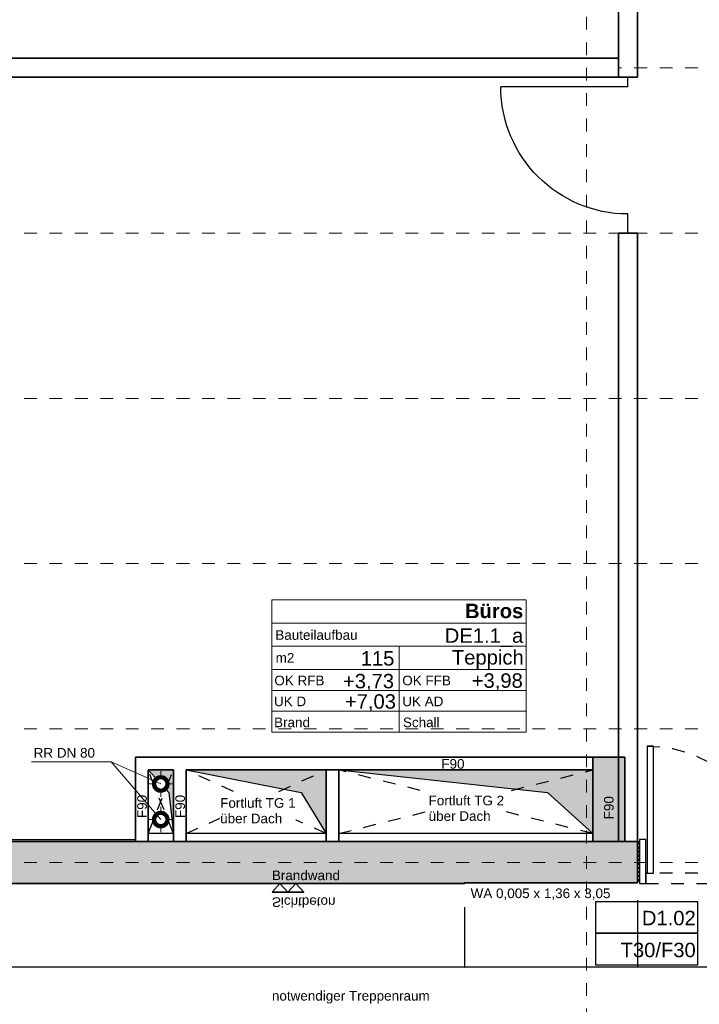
# Model space of a CAD drawing. Header units: metres. Extents: x -13 to 93, y -119 to 25.
# Tile 378 of 656: x 28.94 to 34.29, y -55.37 to -47.62. Entities that reach past the tile are written whole.
import ezdxf
from ezdxf.enums import TextEntityAlignment as Align

# ---------------------------------------------------------------- set-up
doc = ezdxf.new("R2010")
doc.units = ezdxf.units.M
doc.header["$LTSCALE"] = 0.00508
doc.header["$PDMODE"] = 1
doc.header["$PDSIZE"] = -2
for name, pattern in [('STYLE_05', [0.19684, 0.069505, -0.127335]), ('STYLE_06', [1.0537, 0.590515, -0.19684, 0.069505, -0.19684]), ('STYLE_11', [0.393677, 0.196838, -0.196838])]:
    doc.linetypes.add(name, pattern=pattern)
doc.layers.get('0').update_dxf_attribs({"lineweight": 18})
for name, color, linetype, lineweight in [('3-0-0 DämmgSchraff', 7, 'Continuous', 18), ('3-0-0 Dämmung', 7, 'Continuous', 18), ('3-4-0-1 IW Beton', 7, 'Continuous', 35), ('3-4-0-2 IW GK', 7, 'Continuous', 35), ('3-4-0-5 Trennwand', 7, 'Continuous', 35), ('3-4-4 ITüren', 7, 'Continuous', 25), ('3-4-5 IWBekleidungen', 7, 'Continuous', 25), ('3-5-1-1 DeckenDurchb', 7, 'Continuous', 25), ('3-5-1-1 DeckenDurchb VED', 7, 'STYLE_11', 25), ('3-6-3-2 Dachrinne', 7, 'Continuous', 18), ('4-1-0 AbwasWasserGas', 7, 'Continuous', 18), ('Bemaßung', 7, 'Continuous', 18), ('Bemaßung-Achsen', 7, 'Continuous', 18), ('Bemaßung-Höhenkoten', 7, 'Continuous', 18), ('Keine', 7, 'Continuous', 18), ('Plan-Achse', 1, 'STYLE_06', 18), ('Plan-Achsen-Fassade', 1, 'STYLE_06', 18), ('Plan-Raumstempel', 7, 'Continuous', 13), ('Plan-Text-Hinweis', 7, 'Continuous', 13)]:
    doc.layers.add(name, color=color, linetype=linetype, lineweight=lineweight)
doc.layers.get('0').freeze()
doc.styles.add('Arial', font='ARIAL.TTF')
doc.styles.add('Arial (bold)', font='ARIALBD.TTF')
doc.dimstyles.new('MTZ_200', dxfattribs={"dimtxt": 0.075762, "dimasz": 0.000706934, "dimexe": 0.001, "dimexo": 0.003, "dimgap": 0.0001, "dimtad": 1, "dimdec": 4, "dimzin": 11, "dimtxsty": 'Arial', "dimblk": 'VW_SLASH', "dimcen": 0, "dimdle": 0.001, "dimazin": 0, "dimtfac": 1, "dimtdec": 4, "dimtix": 1, "dimtmove": 0, "dimatfit": 0, "dimldrblk": 'VW_FILLEDARROW', "dimfxl": 0, "dimfrac": 2, "dimtolj": 1, "dimtzin": 11, "dimarcsym": 0})
pattern_1 = [(45, (0, 0), (0.015875, -0.015875), [])]
pattern_2 = [(-45, (0, 0), (0.015875, 0.015875), [])]
pattern_3 = [(45, (0, 0), (0.0003175, -0.0003175), [])]
pattern_4 = [(-45, (0, 0), (0.0003175, 0.0003175), [])]

# ---------------------------------------------------------------- blocks, each defined once
blk = doc.blocks.new('TÜR_1.00 in 1.30 Feld')
at = {"layer": '3-4-4 ITüren', "linetype": 'Continuous', "lineweight": 5}
for p in [(0, 0), (1.225, 0)]:
    blk.add_point(p, dxfattribs=at)
blk.add_wipeout([(0.075, 1), (0.1241, 0.9988), (0.173, 0.9952), (0.2217, 0.9892), (0.2701, 0.9808), (0.318, 0.97), (0.3653, 0.9569), (0.4119, 0.9415), (0.4577, 0.9239), (0.5026, 0.904), (0.5464, 0.8819), (0.5891, 0.8577), (0.6306, 0.8315), (0.6707, 0.8032), (0.7094, 0.773), (0.7466, 0.741), (0.7821, 0.7071), (0.816, 0.6716), (0.848, 0.6344), (0.8782, 0.5957), (0.9065, 0.5556), (0.9327, 0.5141), (0.9569, 0.4714), (0.979, 0.4276), (0.9989, 0.3827), (1.0165, 0.3369), (1.0319, 0.2903), (1.045, 0.243), (1.0558, 0.1951), (1.0642, 0.1467), (1.0702, 0.098), (1.0738, 0.0491), (1.075, 0), (0.075, 0)]).dxf.layer = '3-4-4 ITüren'
at = {"layer": '3-4-4 ITüren'}
for p, q in [((0.075, 0), (0.075, 1)), ((0.075, 0), (0, 0)), ((1.225, 0), (1.075, 0))]:
    blk.add_line(p, q, dxfattribs=at)
blk.add_arc((0.075, 0), 1, 0, 90, dxfattribs=at)
blk = doc.blocks.new('S_Detailverweis H')
at = {"color": 7, "linetype": 'Continuous', "lineweight": 25}
blk.add_wipeout([(0.3449, 0.7113), (1.0949, 0.7113), (1.0949, 0.4613), (0.3449, 0.4613)], dxfattribs=at).dxf.layer = 'Keine'
at = {"layer": 'Keine', "color": 7, "linetype": 'Continuous', "lineweight": 25}
blk.add_lwpolyline([(0.3449, 0.7113), (1.0949, 0.7113), (1.0949, 0.4613), (0.3449, 0.4613)], close=True, dxfattribs=at)
at = {"layer": 'Plan-Text-Hinweis', "lineweight": 70}
blk.add_circle((0, 0), 0.5, dxfattribs=at)
at = {"layer": 'Plan-Raumstempel', "color": 7, "style": 'Arial'}
blk.add_attdef('Detailnummer', text='', height=0.1136, dxfattribs=at).set_placement((0.4653, 0.6417), align=Align.TOP_LEFT)
blk = doc.blocks.new('S_Detailverweis V')
at = {"color": 7, "linetype": 'Continuous', "lineweight": 18}
blk.add_wipeout([(0.5, 0.25), (1.25, 0.25), (1.25, 0), (0.5, 0)], dxfattribs=at).dxf.layer = 'Keine'
at = {"layer": 'Bemaßung-Achsen', "lineweight": 70}
blk.add_line((-0.5, 0), (1.25, 0), dxfattribs=at)
at = {"layer": 'Keine', "color": 7, "linetype": 'Continuous', "lineweight": 18}
blk.add_lwpolyline([(0.5, 0.25), (1.25, 0.25), (1.25, 0), (0.5, 0)], close=True, dxfattribs=at)
at = {"layer": 'Plan-Raumstempel', "color": 7, "style": 'Arial'}
blk.add_attdef('Detailnummer', text='', height=0.1136, dxfattribs=at).set_placement((0.5771, 0.1804), align=Align.TOP_LEFT)
blk = doc.blocks.new('S_Tür_T30_F30_BT_Text')
at = {"layer": 'Plan-Text-Hinweis', "color": 7}
ref = blk.add_blockref('S_Detailverweis H', (0.4653, 0), dxfattribs=dict(at, xscale=-1))
ref.add_attrib('Detailnummer', 'SH431', dxfattribs={"layer": 'Plan-Raumstempel', "color": 7, "height": 0.11364, "style": 'Arial'}).set_placement((0, 0.6417), align=Align.TOP_LEFT)
at = {"layer": 'Plan-Text-Hinweis', "color": 7, "rotation": 90}
blk.add_blockref('S_Detailverweis V', (1.0777, 0.1822), dxfattribs=at).add_auto_attribs({'Detailnummer': 'SV402'})
blk = doc.blocks.new('S_Tür_T30_F30_BT')
at = {"layer": '3-4-4 ITüren', "color": 7, "linetype": 'Continuous'}
for points in [[(-0.125, 1.08), (-0.075, 1.08), (-0.075, 0.08), (-0.125, 0.08)], [(-0.065, 0.345), (-0.015, 0.345), (-0.015, 0), (-0.065, 0)], [(-1.435, 0.08), (-1.125, 0.08), (-1.125, 0), (-1.435, 0)], [(-1.125, 0.08), (-1.075, 0.08), (-1.075, 0), (-1.125, 0)]]:
    blk.add_lwpolyline(points, close=True, dxfattribs=at)
at = {"layer": '3-4-4 ITüren', "color": 7, "linetype": 'STYLE_05'}
blk.add_lwpolyline([(-1.075, 0.08), (-0.065, 0.08), (-0.065, 0), (-1.075, 0)], close=True, dxfattribs=at)
blk.add_arc((-0.075, 0.08), 1, 90, 180, dxfattribs=at)
at = {"color": 7, "linetype": 'Continuous'}
blk.add_wipeout([(-1.5, 0.33), (-1.485, 0.33), (-1.485, 0.015), (-1.5, 0.015)], dxfattribs=at).dxf.layer = '3-0-0 Dämmung'
at = {"layer": '3-0-0 Dämmung', "linetype": 'Continuous', "lineweight": 5}
h = blk.add_hatch(dxfattribs=at)
h.set_pattern_fill('D_MMUNG_1_50', style=0, pattern_type=2)
h.set_pattern_definition(pattern_1)
h.paths.add_polyline_path([(-1.5, 0.33), (-1.485, 0.33), (-1.485, 0.015), (-1.5, 0.015)])
at = {"layer": '3-0-0 Dämmung', "linetype": 'Continuous', "lineweight": 13}
h = blk.add_hatch(dxfattribs=at)
h.set_pattern_fill('D_MMUNG_1_50-1', style=0, pattern_type=2)
h.set_pattern_definition(pattern_2)
h.paths.add_polyline_path([(-1.5, 0.33), (-1.485, 0.33), (-1.485, 0.015), (-1.5, 0.015)])
at = {"layer": '3-0-0 Dämmung', "color": 7, "linetype": 'Continuous'}
blk.add_lwpolyline([(-1.5, 0.33), (-1.485, 0.33), (-1.485, 0.015), (-1.5, 0.015)], close=True, dxfattribs=at)
at = {"layer": '3-4-4 ITüren', "color": 7, "linetype": 'Continuous'}
blk.add_lwpolyline([(-1.485, 0.345), (-1.435, 0.345), (-1.435, 0), (-1.485, 0)], close=True, dxfattribs=at)
at = {"color": 7, "linetype": 'Continuous'}
blk.add_wipeout([(-0.015, 0.33), (0, 0.33), (0, 0.015), (-0.015, 0.015)], dxfattribs=at).dxf.layer = '3-0-0 Dämmung'
at = {"layer": '3-0-0 Dämmung', "linetype": 'Continuous', "lineweight": 5}
h = blk.add_hatch(dxfattribs=at)
h.set_pattern_fill('D_MMUNG_1_50', style=0, pattern_type=2)
h.set_pattern_definition(pattern_1)
h.paths.add_polyline_path([(-0.015, 0.33), (0, 0.33), (0, 0.015), (-0.015, 0.015)])
at = {"layer": '3-0-0 Dämmung', "linetype": 'Continuous', "lineweight": 13}
h = blk.add_hatch(dxfattribs=at)
h.set_pattern_fill('D_MMUNG_1_50-1', style=0, pattern_type=2)
h.set_pattern_definition(pattern_2)
h.paths.add_polyline_path([(-0.015, 0.33), (0, 0.33), (0, 0.015), (-0.015, 0.015)])
at = {"layer": '3-0-0 Dämmung', "color": 7, "linetype": 'Continuous'}
blk.add_lwpolyline([(-0.015, 0.33), (0, 0.33), (0, 0.015), (-0.015, 0.015)], close=True, dxfattribs=at)
at = {"layer": 'Plan-Text-Hinweis', "color": 7}
blk.add_blockref('S_Tür_T30_F30_BT_Text', (-1.738, 0.2055), dxfattribs=at)
blk = doc.blocks.new('*U530')
at = {"layer": '3-5-1-1 DeckenDurchb', "linetype": 'Continuous', "lineweight": 0}
blk.add_hatch(color=7, dxfattribs=at).paths.add_polyline_path([(45.8636, -47.0916), (45.8636, -46.5916), (43.8636, -46.5916), (45.5065, -46.7689)])
at = {"layer": '3-5-1-1 DeckenDurchb'}
for points in [[(45.8636, -47.0916), (45.8636, -46.5916), (43.8636, -46.5916), (45.5065, -46.7689)], [(43.8636, -46.5916), (45.8636, -46.5916), (45.8636, -47.0916), (43.8636, -47.0916)]]:
    blk.add_lwpolyline(points, close=True, dxfattribs=at)
blk = doc.blocks.new('*U531')
at = {"layer": '3-5-1-1 DeckenDurchb', "linetype": 'Continuous', "lineweight": 0}
blk.add_hatch(color=7, dxfattribs=at).paths.add_polyline_path([(43.7636, -47.0916), (43.7636, -46.5916), (42.6636, -46.5916), (43.5672, -46.7689)])
at = {"layer": '3-5-1-1 DeckenDurchb'}
for points in [[(43.7636, -47.0916), (43.7636, -46.5916), (42.6636, -46.5916), (43.5672, -46.7689)], [(42.6636, -46.5916), (43.7636, -46.5916), (43.7636, -47.0916), (42.6636, -47.0916)]]:
    blk.add_lwpolyline(points, close=True, dxfattribs=at)
blk = doc.blocks.new('*U532')
at = {"layer": '3-5-1-1 DeckenDurchb VED'}
for p, q in [((43.8636, -47.0916), (45.8636, -46.5916)), ((45.8636, -47.0916), (43.8636, -46.5916))]:
    blk.add_line(p, q, dxfattribs=at)
blk.add_lwpolyline([(43.8636, -46.5916), (45.8636, -46.5916), (45.8636, -47.0916), (43.8636, -47.0916)], close=True, dxfattribs=at)
blk = doc.blocks.new('*U533')
at = {"layer": '3-5-1-1 DeckenDurchb VED'}
for p, q in [((42.6636, -47.0916), (43.7636, -46.5916)), ((43.7636, -47.0916), (42.6636, -46.5916))]:
    blk.add_line(p, q, dxfattribs=at)
blk.add_lwpolyline([(42.6636, -46.5916), (43.7636, -46.5916), (43.7636, -47.0916), (42.6636, -47.0916)], close=True, dxfattribs=at)
blk = doc.blocks.new('*U559')
at = {"layer": '3-5-1-1 DeckenDurchb VED'}
for p, q in [((42.3636, -47.0916), (42.5636, -46.5916)), ((42.5636, -47.0916), (42.3636, -46.5916))]:
    blk.add_line(p, q, dxfattribs=at)
blk.add_lwpolyline([(42.3636, -46.5916), (42.5636, -46.5916), (42.5636, -47.0916), (42.3636, -47.0916)], close=True, dxfattribs=at)
blk = doc.blocks.new('*U560')
at = {"layer": '3-5-1-1 DeckenDurchb', "linetype": 'Continuous', "lineweight": 0}
blk.add_hatch(color=7, dxfattribs=at).paths.add_polyline_path([(42.5636, -47.0916), (42.5636, -46.5916), (42.3636, -46.5916), (42.5279, -46.7689)])
at = {"layer": '3-5-1-1 DeckenDurchb'}
for points in [[(42.5636, -47.0916), (42.5636, -46.5916), (42.3636, -46.5916), (42.5279, -46.7689)], [(42.3636, -46.5916), (42.5636, -46.5916), (42.5636, -47.0916), (42.3636, -47.0916)]]:
    blk.add_lwpolyline(points, close=True, dxfattribs=at)
blk = doc.blocks.new('*U465')
at = {"color": 7, "linetype": 'Continuous', "lineweight": 35}
blk.add_wipeout([(0.0625, 0.07), (0.125, 0), (0.1875, 0.07)], dxfattribs=at).dxf.layer = 'Bemaßung-Höhenkoten'
at = {"layer": 'Bemaßung-Höhenkoten', "color": 7, "linetype": 'Continuous', "lineweight": 35}
blk.add_lwpolyline([(0.0625, 0.07), (0.125, 0), (0.1875, 0.07)], close=True, dxfattribs=at)
at = {"color": 7, "linetype": 'Continuous', "lineweight": 35}
blk.add_wipeout([(-0.0625, 0.07), (0, 0), (0.0625, 0.07)], dxfattribs=at).dxf.layer = 'Bemaßung-Höhenkoten'
at = {"layer": 'Bemaßung-Höhenkoten', "color": 7, "linetype": 'Continuous', "lineweight": 35}
blk.add_lwpolyline([(-0.0625, 0.07), (0, 0), (0.0625, 0.07)], close=True, dxfattribs=at)
at = {"layer": 'Plan-Text-Hinweis', "insert": (-0.0635, 0.1857), "char_height": 0.075762, "attachment_point": 1, "line_spacing_factor": 0.970546, "style": 'Arial'}
blk.add_mtext('{\\C7;\\lSichtbeton}', dxfattribs=at)
blk = doc.blocks.new('Sichtbeton')
at = {"layer": 'Keine', "color": 7}
blk.add_blockref('*U465', (0, 0), dxfattribs=at)
blk = doc.blocks.new('S_Raumstempel')
at = {"layer": 'Plan-Raumstempel'}
blk.add_line((0.0001, -0.5113), (0.0001, 0.1642), dxfattribs=at)
for points in [[(-0.9999, 0.5293), (1.0001, 0.5293), (1.0001, 0.3467), (-0.9999, 0.3467)], [(-0.9999, 0.3467), (1.0001, 0.3467), (1.0001, 0.1642), (-0.9999, 0.1642)], [(-0.9999, 0.1642), (1.0001, 0.1642), (1.0001, -0.0184), (-0.9999, -0.0184)], [(-0.9999, -0.0184), (1.0001, -0.0184), (1.0001, -0.1827), (-0.9999, -0.1827)], [(-0.9999, -0.1827), (1.0001, -0.1827), (1.0001, -0.347), (-0.9999, -0.347)], [(-0.9999, -0.347), (1.0001, -0.347), (1.0001, -0.5113), (-0.9999, -0.5113)]]:
    blk.add_lwpolyline(points, close=True, dxfattribs=at)
at = {"layer": 'Plan-Raumstempel', "attachment_point": 1, "style": 'Arial'}
for s, insert, char_height, line_spacing_factor in [('{\\C7;\\l }', (-0.5942, 0.4083), 0.11364, 0.966806), ('{\\C7;\\lBauteilaufbau}', (-0.9733, 0.2911), 0.075762, 0.970546), ('{\\C7;\\l m2}', (-1.0001, 0.1119), 0.075762, 0.970546), ('{\\C7;\\lOK RFB}', (-0.981, -0.0667), 0.075762, 0.970546), ('{\\C7;\\lOK FFB}', (0.0255, -0.0667), 0.075762, 0.970546), ('{\\C7;\\lUK D}', (-0.9836, -0.231), 0.075762, 0.970546), ('{\\C7;\\lUK AD}', (0.0255, -0.231), 0.075762, 0.970546), ('{\\C7;\\lBrand}', (-0.983, -0.3961), 0.075762, 0.970546), ('{\\C7;\\lSchall}', (0.0305, -0.3961), 0.075762, 0.970546)]:
    blk.add_mtext(s, dxfattribs=dict(at, insert=insert, char_height=char_height, line_spacing_factor=line_spacing_factor))
at = {"layer": 'Plan-Raumstempel', "style": 'Arial (bold)'}
blk.add_attdef('Raumnummer', text='', height=0.1136, dxfattribs=at).set_placement((-0.9792, 0.4952), align=Align.TOP_LEFT)
at = {"layer": 'Plan-Raumstempel'}
for tag, style, p in [('Raumbezeichnung', 'Arial (bold)', (0.9771, 0.4993)), ('Bauteilaufbau', 'Arial', (0.9771, 0.3054)), ('m2', 'Arial', (-0.0368, 0.1262)), ('Belag', 'Arial', (0.9804, 0.1342)), ('OK_RFB', 'Arial', (-0.0397, -0.0524)), ('OK_FFB', 'Arial', (0.9735, -0.0483)), ('UK_RD', 'Arial', (-0.0245, -0.2126)), ('UK_FD', 'Arial', (0.9709, -0.2126)), ('Brand', 'Arial', (-0.0285, -0.3746)), ('Schall', 'Arial', (0.9709, -0.3767))]:
    blk.add_attdef(tag, text='', height=0.1136, dxfattribs=dict(at, style=style)).set_placement(p, align=Align.TOP_RIGHT)
blk = doc.blocks.new('VW_SLASH')
at = {"color": 0, "linetype": 'ByBlock', "lineweight": -2}
blk.add_line((0, 0), (-1, 0), dxfattribs=at)
at = {"color": 0, "linetype": 'ByBlock', "lineweight": 20}
blk.add_line((0, 0), (0, 0), dxfattribs=at)
blk = doc.blocks.new('*D1185')
at = {"layer": 'Bemaßung', "color": 0, "linetype": 'Continuous', "lineweight": -2}
for p, q in [((33.8, -54.5463), (33.8, -55.0761)), ((35.3, -54.5463), (35.3, -55.0761)), ((35.2993, -55.0751), (33.8007, -55.0751))]:
    blk.add_line(p, q, dxfattribs=at)
at = {"layer": 'Defpoints', "color": 0, "linetype": 'Continuous', "lineweight": 0}
for p in [(33.8, -54.5433), (35.3, -54.5433), (33.8, -55.0751)]:
    blk.add_point(p, dxfattribs=at)
at = {"layer": 'Bemaßung', "color": 0, "linetype": 'Continuous', "lineweight": -2, "xscale": 0.00070693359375, "yscale": 0.00070693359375, "zscale": 0.00070693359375, "rotation": 180}
blk.add_blockref('VW_SLASH', (33.8, -55.0751), dxfattribs=at)
at = {"layer": 'Bemaßung', "color": 0, "linetype": 'Continuous', "lineweight": -2, "xscale": 0.00070693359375, "yscale": 0.00070693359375, "zscale": 0.00070693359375}
blk.add_blockref('VW_SLASH', (35.3, -55.0751), dxfattribs=at)
at = {"layer": 'Bemaßung', "color": 0, "linetype": 'Continuous', "lineweight": 18, "insert": (34.55, -55.0689), "char_height": 0.00227, "attachment_point": 5, "style": 'Arial'}
blk.add_mtext('\\A1;75m', dxfattribs=at)
blk = doc.blocks.new('VW_FILLEDARROW')
at = {"color": 0, "lineweight": -2}
blk.add_solid([(0, 0), (0, 0), (0, 0)], dxfattribs=at)
blk = doc.blocks.new('*D1204')
at = {"layer": 'Bemaßung', "color": 0, "lineweight": -2}
for p, q in [((27.705, -54.3972), (27.705, -55.0761)), ((32.4393, -55.0751), (27.7057, -55.0751)), ((32.44, -55.0721), (32.44, -55.0741))]:
    blk.add_line(p, q, dxfattribs=at)
at = {"layer": 'Defpoints', "color": 0, "lineweight": 0}
for p in [(27.705, -54.3942), (27.705, -55.0751), (32.44, -55.0751)]:
    blk.add_point(p, dxfattribs=at)
at = {"layer": 'Bemaßung', "color": 0, "lineweight": -2, "xscale": 0.00070693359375, "yscale": 0.00070693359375, "zscale": 0.00070693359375, "rotation": 180}
blk.add_blockref('VW_SLASH', (27.705, -55.0751), dxfattribs=at)
at = {"layer": 'Bemaßung', "color": 0, "lineweight": -2, "xscale": 0.00070693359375, "yscale": 0.00070693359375, "zscale": 0.00070693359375}
blk.add_blockref('VW_SLASH', (32.44, -55.0751), dxfattribs=at)
at = {"layer": 'Bemaßung', "color": 0, "insert": (30.0725, -55.0687), "char_height": 0.002273, "attachment_point": 5, "style": 'Arial'}
blk.add_mtext('\\A1;236,75m', dxfattribs=at)
blk = doc.blocks.new('*D1205')
at = {"layer": 'Bemaßung', "color": 0, "lineweight": -2}
for p, q in [((32.44, -54.6013), (32.44, -55.0761)), ((33.8, -54.6013), (33.8, -55.0761)), ((33.7993, -55.0751), (32.4407, -55.0751))]:
    blk.add_line(p, q, dxfattribs=at)
at = {"layer": 'Defpoints', "color": 0, "lineweight": 0}
for p in [(32.44, -54.5983), (33.8, -54.5983), (32.44, -55.0751)]:
    blk.add_point(p, dxfattribs=at)
at = {"layer": 'Bemaßung', "color": 0, "lineweight": -2, "xscale": 0.00070693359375, "yscale": 0.00070693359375, "zscale": 0.00070693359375, "rotation": 180}
blk.add_blockref('VW_SLASH', (32.44, -55.0751), dxfattribs=at)
at = {"layer": 'Bemaßung', "color": 0, "lineweight": -2, "xscale": 0.00070693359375, "yscale": 0.00070693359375, "zscale": 0.00070693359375}
blk.add_blockref('VW_SLASH', (33.8, -55.0751), dxfattribs=at)
at = {"layer": 'Bemaßung', "color": 0, "insert": (33.12, -55.0689), "char_height": 0.00227, "attachment_point": 5, "style": 'Arial'}
blk.add_mtext('\\A1;68m', dxfattribs=at)
blk = doc.blocks.new('S_Türnr')
at = {"layer": 'Plan-Text-Hinweis', "color": 7, "linetype": 'Continuous', "lineweight": 25}
for points in [[(-0.4, 0.25), (0.4, 0.25), (0.4, 0), (-0.4, 0)], [(-0.4, 0), (0.4, 0), (0.4, -0.25), (-0.4, -0.25)]]:
    blk.add_lwpolyline(points, close=True, dxfattribs=at)
at = {"layer": 'Keine', "color": 0, "flags": 1}
blk.add_attdef('Plannummer', (-0.4, -0.4546), '', height=0.1136, dxfattribs=at)
at = {"layer": 'Plan-Raumstempel', "color": 7, "style": 'Arial'}
for tag, p in [('Türnummer', (0.3857, 0.1768)), ('Brand', (0.3857, -0.0745))]:
    blk.add_attdef(tag, text='', height=0.1136, dxfattribs=at).set_placement(p, align=Align.TOP_RIGHT)

msp = doc.modelspace()

# ---------------------------------------------------------------- linework, layer by layer
at = {"layer": '3-4-0-1 IW Beton'}
msp.add_line((33.7, -54.085), (33.7, -53.423), dxfattribs=at)
at = {"layer": '3-4-0-5 Trennwand'}
for p, q in [((33.8, -46.9), (33.8, -48.075)), ((33.65, -49.3), (33.65, -54.085)), ((33.65, -49.3), (33.8, -49.3)), ((33.8, -49.3), (33.8, -54.085))]:
    msp.add_line(p, q, dxfattribs=at)
at = {"layer": '3-4-5 IWBekleidungen', "color": 7}
msp.add_lwpolyline([(27.55, -54.07), (29.85, -54.07), (29.85, -54.085), (27.55, -54.085)], close=True, dxfattribs=at)
at = {"layer": 'Plan-Achsen-Fassade', "color": 9}
for p, q in [((27.575, -48), (41.525, -48)), ((27.575, -49.3), (41.525, -49.3)), ((27.575, -50.6), (41.525, -50.6)), ((27.575, -51.9), (41.525, -51.9)), ((27.575, -53.2), (41.525, -53.2))]:
    msp.add_line(p, q, dxfattribs=at)
at = {"layer": 'Plan-Text-Hinweis', "color": 7, "linetype": 'Continuous'}
msp.add_line((29.66, -53.45870488), (29.03414531, -53.45870488), dxfattribs=at)

# ---------------------------------------------------------------- block references
at = {"layer": 'Plan-Raumstempel', "color": 7}
msp.add_blockref('S_Raumstempel', (31.92447351, -52.71461684), dxfattribs=at).add_auto_attribs({'Belag': 'Teppich', 'm2': '115', 'OK_RFB': '+3,73', 'OK_FFB': '+3,98', 'UK_RD': '+7,03', 'Raumbezeichnung': 'Büros', 'Bauteilaufbau': 'DE1.1_a'})

# ---------------------------------------------------------------- texts
at = {"layer": 'Plan-Text-Hinweis', "color": 7, "attachment_point": 1, "line_spacing_factor": 0.967741, "style": 'Arial'}
for s, insert, char_height in [('RR DN 80', (29.05022615, -53.35035973), 0.075762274), ('notwendiger Treppenraum', (30.9244071, -55.26123455), 0.0757622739)]:
    msp.add_mtext(s, dxfattribs=dict(at, insert=insert, char_height=char_height))
at = {"layer": 'Plan-Text-Hinweis', "char_height": 0.0757622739, "attachment_point": 1, "rotation": 90, "line_spacing_factor": 0.967741, "style": 'Arial'}
for insert in [(29.8644736, -53.90101666), (30.1644736, -53.90101666), (33.53686862, -53.91112579)]:
    msp.add_mtext('{\\C7;\\lF90}', dxfattribs=dict(at, insert=insert))
at = {"layer": 'Plan-Text-Hinweis', "char_height": 0.0757622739, "attachment_point": 1, "line_spacing_factor": 0.967741, "style": 'Arial'}
for s, insert in [('{\\C7;\\lBrandwand}', (30.9244071, -54.31383773)), ('{\\C7;\\lWA 0,005 x 1,36 x 3,05}', (32.48749199, -54.45522497))]:
    msp.add_mtext(s, dxfattribs=dict(at, insert=insert))

# ---------------------------------------------------------------- wipeouts: each hides what was drawn before it
at = {"lineweight": 5}
msp.add_wipeout([(29.95, -53.523), (29.85, -53.423), (33.45, -53.423), (33.45, -53.523)], dxfattribs=at).dxf.layer = '3-4-0-2 IW GK'

# ---------------------------------------------------------------- next in the draw order: hatches: boundary and pattern name
at = {"layer": '3-4-0-1 IW Beton', "linetype": 'Continuous', "lineweight": 0}
msp.add_hatch(color=255, dxfattribs=at).paths.add_polyline_path([(33.7, -54.085), (33.45, -54.085), (33.45, -53.423), (33.7, -53.423)])
at = {"layer": '3-4-0-1 IW Beton', "linetype": 'Continuous', "lineweight": 13}
h = msp.add_hatch(dxfattribs=at)
h.set_pattern_fill('STAHLBETON_1_50', angle=90, style=0, pattern_type=2)
h.set_pattern_definition([(135, (0, 0), (2e-19, 0.0032), []), (135, (1e-19, 0.0016), (2e-19, 0.0032), [0.0012, -0.0012])])
h.paths.add_polyline_path([(33.7, -54.085), (33.45, -54.085), (33.45, -53.423), (33.7, -53.423)])

# ---------------------------------------------------------------- next in the draw order: linework, layer by layer
at = {"layer": '3-4-0-1 IW Beton'}
for p in [(33.7, -53.423), (33.45, -54.085)]:
    msp.add_line(p, (33.45, -53.423), dxfattribs=at)
at = {"layer": '3-4-0-2 IW GK'}
for p, q in [((29.85, -53.423), (33.45, -53.423)), ((33.45, -53.523), (33.45, -53.423)), ((29.95, -53.523), (30.15, -53.523)), ((30.25, -53.523), (31.35, -53.523)), ((31.45, -53.523), (31.35, -53.523)), ((31.45, -53.523), (33.45, -53.523))]:
    msp.add_line(p, q, dxfattribs=at)
at = {"layer": '3-4-0-2 IW GK', "color": 7, "linetype": 'Continuous'}
for p, q in [((29.85, -53.423), (29.85, -54.085)), ((29.95, -53.523), (29.95, -54.085)), ((30.15, -53.523), (30.15, -54.085)), ((30.25, -53.523), (30.25, -54.085)), ((31.35, -53.523), (31.35, -54.085)), ((31.45, -53.523), (31.45, -54.085))]:
    msp.add_line(p, q, dxfattribs=at)

# ---------------------------------------------------------------- next in the draw order: block references
at = {"layer": '3-4-4 ITüren', "color": 7, "xscale": -1}
msp.add_blockref('S_Tür_T30_F30_BT', (33.8, -54.415), dxfattribs=at)
at = {"layer": '3-5-1-1 DeckenDurchb', "color": 7}
for name in ['*U560', '*U531', '*U530']:
    msp.add_blockref(name, (-12.41363701, -6.93135892), dxfattribs=at)
at = {"layer": '3-5-1-1 DeckenDurchb VED', "color": 7}
for name in ['*U559', '*U533', '*U532']:
    msp.add_blockref(name, (-12.41363701, -6.93135892), dxfattribs=at)

# ---------------------------------------------------------------- next in the draw order: texts
at = {"layer": 'Plan-Text-Hinweis', "insert": (32.25709173, -53.43721945), "char_height": 0.0757622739, "attachment_point": 1, "line_spacing_factor": 0.967741, "style": 'Arial'}
msp.add_mtext('{\\C7;\\lF90}', dxfattribs=at)

# ---------------------------------------------------------------- next in the draw order: wipeouts: each hides what was drawn before it
at = {"lineweight": 5}
msp.add_wipeout([(33.65, -47.925), (33.65, -48.075), (27.85, -48.075), (27.85, -47.925)], dxfattribs=at).dxf.layer = '3-4-0-2 IW GK'

# ---------------------------------------------------------------- next in the draw order: hatches: boundary and pattern name
at = {"layer": '3-4-0-1 IW Beton', "linetype": 'Continuous', "lineweight": 0}
msp.add_hatch(color=255, dxfattribs=at).paths.add_polyline_path([(33.8, -54.085), (33.8, -54.41), (32.44, -54.41), (32.44, -54.415), (27.705, -54.415), (27.705, -54.345), (27.535, -54.345), (27.535, -54.085)])
at = {"layer": '3-4-0-1 IW Beton', "linetype": 'Continuous', "lineweight": 13}
h = msp.add_hatch(dxfattribs=at)
h.set_pattern_fill('STAHLBETON_1_50', style=0, pattern_type=2)
h.set_pattern_definition([(45, (0, 0), (0.0032, 0), []), (45, (0.0016, 0), (0.0032, 0), [0.0012, -0.0012])])
h.paths.add_polyline_path([(33.8, -54.085), (33.8, -54.41), (32.44, -54.41), (32.44, -54.415), (27.705, -54.415), (27.705, -54.345), (27.535, -54.345), (27.535, -54.085)])

# ---------------------------------------------------------------- next in the draw order: linework, layer by layer
at = {"layer": '3-4-0-1 IW Beton', "color": 7}
msp.add_lwpolyline([(33.8, -54.085), (33.8, -54.41), (32.44, -54.41), (32.44, -54.415), (27.705, -54.415), (27.705, -54.345), (27.535, -54.345), (27.535, -54.085)], close=True, dxfattribs=at)
at = {"layer": '3-4-0-2 IW GK'}
for p, q in [((33.65, -47.925), (27.85, -47.925)), ((33.65, -47.925), (33.65, -48.075)), ((33.65, -48.075), (27.85, -48.075))]:
    msp.add_line(p, q, dxfattribs=at)
at = {"layer": '3-4-0-5 Trennwand'}
for p, q in [((33.65, -46.9), (33.65, -48.075)), ((33.65, -48.075), (33.8, -48.075))]:
    msp.add_line(p, q, dxfattribs=at)
at = {"layer": 'Plan-Achse'}
msp.add_line((-9.42493716, -54.25), (50.475, -54.25), dxfattribs=at)

# ---------------------------------------------------------------- next in the draw order: block references
at = {"layer": 'Plan-Text-Hinweis', "color": 7}
msp.add_blockref('S_Türnr', (33.87273608, -54.80753199), dxfattribs=at).add_auto_attribs({'Türnummer': 'D1.02', 'Brand': 'T30/F30'})

# ---------------------------------------------------------------- next in the draw order: dimensions: what is measured, and where the dimension line sits
at = {"layer": 'Bemaßung', "color": 7, "linetype": 'Continuous', "lineweight": 18}
dim = msp.add_linear_dim(base=(33.8, -55.0751004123), p1=(35.3, -54.5433420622), p2=(33.8, -54.5433420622), dimstyle='MTZ_200', override={"dimtxt": 0.002273, "dimgap": 0.005, "dimdec": 8, "dimlfac": 50, "dimpost": '<>m', "dimtxsty": 'Arial', "dimtmove": 2}, dxfattribs=at)
dim.commit()
dim.dimension.update_dxf_attribs({"geometry": '*D1185', "text_midpoint": (34.55, -55.0689445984)})
at = {"layer": 'Bemaßung'}
dim = msp.add_linear_dim(base=(32.44, -55.0751004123), p1=(33.8, -54.5983420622), p2=(32.44, -54.5983420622), dimstyle='MTZ_200', override={"dimtxt": 0.002273, "dimgap": 0.005, "dimdec": 8, "dimlfac": 50, "dimpost": '<>m', "dimtxsty": 'Arial', "dimtmove": 2}, dxfattribs=at)
dim.commit()
dim.dimension.update_dxf_attribs({"geometry": '*D1205', "text_midpoint": (33.12, -55.0689399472)})

# ---------------------------------------------------------------- next in the draw order: wipeouts: each hides what was drawn before it
for points, layer in [([(30.00185185, -53.67666642), (29.99425811, -53.66643414), (29.9888065, -53.65491701), (29.98570652, -53.64255762), (29.9850773, -53.62983094), (29.98694302, -53.61722604), (29.99123199, -53.60522733), (29.99777938, -53.5942959), (30.00633358, -53.58485185), (30.01656586, -53.57725811), (30.02808299, -53.5718065), (30.04044238, -53.56870652), (30.05316906, -53.5680773), (30.06577396, -53.56994302), (30.07777267, -53.57423199), (30.0887041, -53.58077938), (30.09814815, -53.58933358), (30.10574189, -53.59956586), (30.1111935, -53.61108299), (30.11429348, -53.62344238), (30.1149227, -53.63616906), (30.11305698, -53.64877396), (30.10876801, -53.66077267), (30.10222062, -53.6717041), (30.09366642, -53.68114815), (30.08343414, -53.68874189), (30.07191701, -53.6941935), (30.05955762, -53.69729348), (30.04683094, -53.6979227), (30.03422604, -53.69605698), (30.02222733, -53.69176801), (30.0112959, -53.68522062)], '3-0-0 DämmgSchraff'), ([(30.00185185, -53.95666642), (29.99425811, -53.94643414), (29.9888065, -53.93491701), (29.98570652, -53.92255762), (29.9850773, -53.90983094), (29.98694302, -53.89722604), (29.99123199, -53.88522733), (29.99777938, -53.8742959), (30.00633358, -53.86485185), (30.01656586, -53.85725811), (30.02808299, -53.8518065), (30.04044238, -53.84870652), (30.05316906, -53.8480773), (30.06577396, -53.84994302), (30.07777267, -53.85423199), (30.0887041, -53.86077938), (30.09814815, -53.86933358), (30.10574189, -53.87956586), (30.1111935, -53.89108299), (30.11429348, -53.90344238), (30.1149227, -53.91616906), (30.11305698, -53.92877396), (30.10876801, -53.94077267), (30.10222062, -53.9517041), (30.09366642, -53.96114815), (30.08343414, -53.96874189), (30.07191701, -53.9741935), (30.05955762, -53.97729348), (30.04683094, -53.9779227), (30.03422604, -53.97605698), (30.02222733, -53.97176801), (30.0112959, -53.96522062)], '3-0-0 DämmgSchraff'), ([(30.5170989, -53.96739381), (31.1108239, -53.96739381), (31.1108239, -53.72397714), (30.5170989, -53.72397714)], 'Plan-Text-Hinweis'), ([(32.1570989, -53.94818806), (32.7508239, -53.94818806), (32.7508239, -53.70477139), (32.1570989, -53.70477139)], 'Plan-Text-Hinweis')]:
    msp.add_wipeout(points).dxf.layer = layer

# ---------------------------------------------------------------- next in the draw order: hatches: boundary and pattern name
at = {"layer": '3-0-0 DämmgSchraff', "linetype": 'Continuous', "lineweight": 5}
h = msp.add_hatch(dxfattribs=at)
h.set_pattern_fill('D_MMUNG_1_50', style=0, pattern_type=2)
h.set_pattern_definition(pattern_3)
edge = h.paths.add_edge_path()
edge.add_arc((30.05, -53.633), 0.065, 0, 360, ccw=False)
at = {"layer": '3-0-0 DämmgSchraff', "linetype": 'Continuous', "lineweight": 13}
h = msp.add_hatch(dxfattribs=at)
h.set_pattern_fill('D_MMUNG_1_50-1', style=0, pattern_type=2)
h.set_pattern_definition(pattern_4)
edge = h.paths.add_edge_path()
edge.add_arc((30.05, -53.633), 0.065, 0, 360, ccw=False)
at = {"layer": '3-0-0 DämmgSchraff', "linetype": 'Continuous', "lineweight": 5}
h = msp.add_hatch(dxfattribs=at)
h.set_pattern_fill('D_MMUNG_1_50', style=0, pattern_type=2)
h.set_pattern_definition(pattern_3)
edge = h.paths.add_edge_path()
edge.add_arc((30.05, -53.913), 0.065, 0, 360, ccw=False)
at = {"layer": '3-0-0 DämmgSchraff', "linetype": 'Continuous', "lineweight": 13}
h = msp.add_hatch(dxfattribs=at)
h.set_pattern_fill('D_MMUNG_1_50-1', style=0, pattern_type=2)
h.set_pattern_definition(pattern_4)
edge = h.paths.add_edge_path()
edge.add_arc((30.05, -53.913), 0.065, 0, 360, ccw=False)

# ---------------------------------------------------------------- next in the draw order: linework, layer by layer
at = {"layer": '3-0-0 DämmgSchraff'}
for centre in [(30.05, -53.633), (30.05, -53.913)]:
    msp.add_circle(centre, 0.065, dxfattribs=at)
at = {"layer": '3-6-3-2 Dachrinne', "color": 7, "linetype": 'Continuous'}
for p, q in [((30.05, -53.533), (30.05, -53.733)), ((30.15, -53.633), (29.95, -53.633)), ((30.05, -53.813), (30.05, -54.013)), ((30.15, -53.913), (29.95, -53.913))]:
    msp.add_line(p, q, dxfattribs=at)

# ---------------------------------------------------------------- next in the draw order: block references
at = {"layer": '3-4-4 ITüren', "color": 7, "xscale": -1, "rotation": 90}
msp.add_blockref('TÜR_1.00 in 1.30 Feld', (33.725, -48.075), dxfattribs=at)
at = {"layer": 'Plan-Text-Hinweis', "color": 7, "xscale": -1, "rotation": 180}
msp.add_blockref('Sichtbeton', (30.98792411, -54.415), dxfattribs=at)

# ---------------------------------------------------------------- next in the draw order: texts
at = {"layer": 'Plan-Text-Hinweis', "char_height": 0.0757622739, "attachment_point": 1, "line_spacing_factor": 0.967741, "style": 'Arial'}
for s, insert in [('{\\C7;\\lFortluft TG 1 \\Püber Dach}', (30.5170989, -53.7445232)), ('{\\C7;\\lFortluft TG 2\\Püber Dach}', (32.1570989, -53.72531745))]:
    msp.add_mtext(s, dxfattribs=dict(at, insert=insert))

# ---------------------------------------------------------------- next in the draw order: linework, layer by layer
at = {"layer": 'Plan-Achse'}
msp.add_line((33.4, -118.5), (33.4, 6.75), dxfattribs=at)

# ---------------------------------------------------------------- next in the draw order: dimensions: what is measured, and where the dimension line sits
at = {"layer": 'Bemaßung'}
dim = msp.add_linear_dim(base=(27.705, -55.0751004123), p1=(32.44, -55.0751004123), p2=(27.705, -54.3942143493), dimstyle='MTZ_200', override={"dimtxt": 0.002273, "dimgap": 0.005, "dimdec": 8, "dimlfac": 50, "dimpost": '<>m', "dimtxsty": 'Arial', "dimtmove": 2}, dxfattribs=at)
dim.commit()
dim.dimension.update_dxf_attribs({"geometry": '*D1204', "text_midpoint": (30.0725, -55.0687345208)})

# ---------------------------------------------------------------- next in the draw order: wipeouts: each hides what was drawn before it
for points in [[(30.02037037, -53.65987164), (30.0156973, -53.65357486), (30.01234246, -53.64648739), (30.01043478, -53.63888161), (30.01004757, -53.63104981), (30.01119571, -53.62329295), (30.01383507, -53.61590912), (30.01786424, -53.60918209), (30.02312836, -53.60337037), (30.02942514, -53.5986973), (30.03651261, -53.59534246), (30.04411839, -53.59343478), (30.05195019, -53.59304757), (30.05970705, -53.59419571), (30.06709088, -53.59683507), (30.07381791, -53.60086424), (30.07962963, -53.60612836), (30.0843027, -53.61242514), (30.08765754, -53.61951261), (30.08956522, -53.62711839), (30.08995243, -53.63495019), (30.08880429, -53.64270705), (30.08616493, -53.65009088), (30.08213576, -53.65681791), (30.07687164, -53.66262963), (30.07057486, -53.6673027), (30.06348739, -53.67065754), (30.05588161, -53.67256522), (30.04804981, -53.67295243), (30.04029295, -53.67180429), (30.03290912, -53.66916493), (30.02618209, -53.66513576)], [(30.02037037, -53.93987164), (30.0156973, -53.93357486), (30.01234246, -53.92648739), (30.01043478, -53.91888161), (30.01004757, -53.91104981), (30.01119571, -53.90329295), (30.01383507, -53.89590912), (30.01786424, -53.88918209), (30.02312836, -53.88337037), (30.02942514, -53.8786973), (30.03651261, -53.87534246), (30.04411839, -53.87343478), (30.05195019, -53.87304757), (30.05970705, -53.87419571), (30.06709088, -53.87683507), (30.07381791, -53.88086424), (30.07962963, -53.88612836), (30.0843027, -53.89242514), (30.08765754, -53.89951261), (30.08956522, -53.90711839), (30.08995243, -53.91495019), (30.08880429, -53.92270705), (30.08616493, -53.93009088), (30.08213576, -53.93681791), (30.07687164, -53.94262963), (30.07057486, -53.9473027), (30.06348739, -53.95065754), (30.05588161, -53.95256522), (30.04804981, -53.95295243), (30.04029295, -53.95180429), (30.03290912, -53.94916493), (30.02618209, -53.94513576)]]:
    msp.add_wipeout(points).dxf.layer = '4-1-0 AbwasWasserGas'

# ---------------------------------------------------------------- next in the draw order: linework, layer by layer
at = {"layer": '4-1-0 AbwasWasserGas'}
for centre in [(30.05, -53.633), (30.05, -53.913)]:
    msp.add_circle(centre, 0.04, dxfattribs=at)
at = {"layer": 'Plan-Text-Hinweis', "color": 7, "linetype": 'Continuous'}
for p in [(30.05, -53.633), (30.05, -53.913)]:
    msp.add_line(p, (29.66, -53.45870488), dxfattribs=at)

doc.saveas('drawing.dxf')
